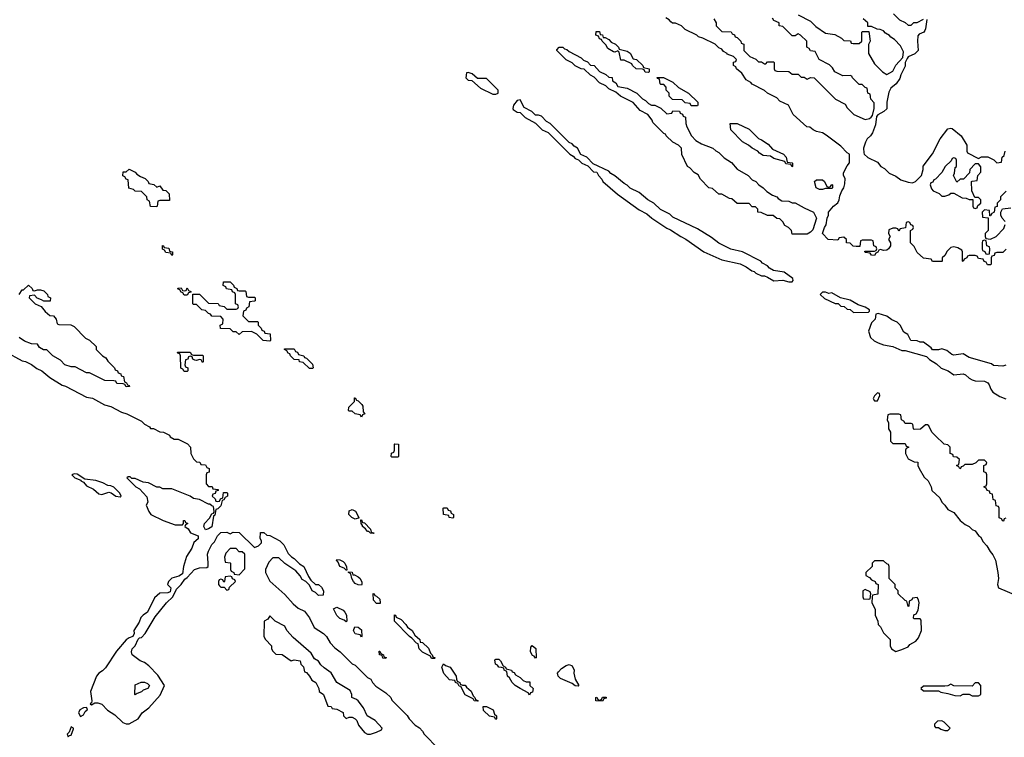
# Model space of a CAD drawing. Header units: inches. Extents: x 2701323 to 2964515, y 494916 to 722124.
# Tile 535 of 656: x 2871333 to 2877780, y 662430 to 667131. Entities that reach past the tile are written whole.
import ezdxf

# ---------------------------------------------------------------- set-up
doc = ezdxf.new("R2010")
doc.units = ezdxf.units.IN
doc.header["$MEASUREMENT"] = 0
doc.layers.add('C8676', color=7, linetype='Continuous')

msp = doc.modelspace()

# ---------------------------------------------------------------- linework, layer by layer
at = {"layer": 'C8676', "color": 2}
for points, elevation in [([(2876430, 667162), (2876510, 667122), (2876545.4, 667085.4), (2876610, 667042), (2876670, 667034), (2876714, 667010), (2876730, 666994), (2876772.7, 666992.7), (2876778, 666978), (2876790, 666974), (2876830, 666974), (2876846, 666990), (2876846, 667050), (2876850, 667054), (2876892.7, 667052.7), (2876902, 666990), (2876891.6, 666968.4), (2876891.3, 666910), (2876930, 666842), (2876982, 666790), (2877010, 666772), (2877050, 666794), (2877070, 666834), (2877116.4, 666883.6), (2877120.4, 666920.4), (2877100.4, 666960.4), (2877060.4, 667000.4), (2877036.4, 667016.4), (2877028.4, 667028.4), (2877003.1, 667043.1), (2876990, 667058), (2876967.3, 667067.3), (2876948.4, 667068.4), (2876910, 667086), (2876887.3, 667087.3), (2876886, 667110), (2876856.4, 667136.4)], 2), ([(2877054, 667170), (2877094, 667130), (2877131.6, 667111.6), (2877150, 667094), (2877170, 667094), (2877188.4, 667111.6), (2877210, 667112), (2877250, 667134)], 2), ([(2877791.6, 665628.4), (2877770, 665606), (2877730, 665606), (2877718, 665602), (2877712.7, 665587.3), (2877698, 665582), (2877694, 665570), (2877694, 665530), (2877690, 665526), (2877670, 665526), (2877662, 665542), (2877647.3, 665547.3), (2877642, 665562), (2877610, 665566), (2877602, 665582), (2877590, 665586), (2877550, 665586), (2877538, 665582), (2877534, 665570), (2877518, 665562), (2877510, 665546), (2877506, 665550), (2877506, 665610), (2877502, 665622), (2877476.4, 665636.4), (2877450, 665642), (2877430, 665638), (2877405.4, 665614.6), (2877390, 665586), (2877374, 665570), (2877374, 665550), (2877370, 665546), (2877310, 665546), (2877302, 665562), (2877250, 665568), (2877210, 665606), (2877190, 665646), (2877166, 665670), (2877166, 665750), (2877182, 665758), (2877186, 665770), (2877182, 665782), (2877167.3, 665787.3), (2877162, 665802), (2877150, 665806), (2877138, 665802), (2877132.7, 665767.3), (2877098, 665762), (2877090, 665746), (2877082, 665762), (2877070, 665766), (2877050, 665766), (2877024.7, 665755.3), (2877022, 665730), (2877032, 665710), (2877022, 665690), (2877034, 665670), (2877034, 665650), (2877022, 665630), (2877010, 665622), (2876990, 665618), (2876970, 665626), (2876958, 665622), (2876952.7, 665607.3), (2876938, 665602), (2876930, 665586), (2876910, 665588), (2876902, 665602), (2876870, 665606), (2876866, 665610), (2876866, 665614), (2876930, 665614), (2876942, 665618), (2876946, 665630), (2876942, 665642), (2876926, 665650), (2876922, 665682), (2876910, 665686), (2876850, 665686), (2876838, 665682), (2876834, 665646), (2876810, 665646), (2876790, 665648), (2876770, 665666), (2876746, 665670), (2876746, 665690), (2876730, 665706), (2876698, 665702), (2876690, 665686), (2876626, 665690), (2876588.8, 665731.1), (2876602, 665770), (2876613.6, 665786.4), (2876619, 665830), (2876628.7, 665850), (2876628, 665870), (2876662, 665910), (2876690, 665932), (2876699, 665950), (2876702.7, 665977.3), (2876715.3, 666010), (2876728.7, 666030), (2876736.4, 666056.4), (2876738, 666090), (2876726, 666110), (2876727.3, 666127.3), (2876750, 666174), (2876767.3, 666192.7), (2876766, 666250), (2876750, 666258), (2876710, 666302), (2876613.6, 666373.6), (2876590, 666388.7), (2876550, 666398), (2876528.4, 666408.4), (2876507.3, 666427.3), (2876486, 666430), (2876398, 666510), (2876366, 666570), (2876310, 666598), (2876290, 666618), (2876230, 666648.7), (2876210, 666668), (2876129.1, 666709.1), (2876120.4, 666720.4), (2876090, 666738), (2876060.4, 666780.4), (2876026, 666810), (2876022, 666822), (2876006, 666830), (2876007.3, 666852.7), (2876022, 666858), (2876026, 666870), (2876006, 666890), (2875966, 666906), (2875966, 666910), (2875942, 666922), (2875930, 666938), (2875910, 666946), (2875886, 666970), (2875806, 667010), (2875778, 667018), (2875766, 667030), (2875690, 667066), (2875666, 667090), (2875627.3, 667107.3), (2875608.4, 667108.4), (2875596.4, 667116.4), (2875586, 667130), (2875563.1, 667143.1)], 2), ([(2875876.9, 667136.9), (2875894, 667110), (2875894, 667090), (2875930, 667054), (2875991.6, 667051.6), (2875998, 667038), (2876012.7, 667032.7), (2876018, 667018), (2876030, 667014), (2876054, 666990), (2876058, 666978), (2876074, 666970), (2876074, 666930), (2876114, 666890), (2876152.7, 666872.7), (2876170, 666854), (2876190, 666854), (2876210, 666842), (2876218, 666842), (2876230, 666854), (2876270, 666854), (2876274, 666850), (2876274, 666810), (2876278, 666798), (2876290, 666794), (2876370, 666792), (2876390, 666774), (2876430, 666774), (2876450, 666754), (2876470, 666754), (2876490, 666742), (2876510, 666752), (2876534, 666750), (2876674, 666610), (2876736.9, 666576.9), (2876750, 666554), (2876794, 666510), (2876870, 666478), (2876896.4, 666483.6), (2876908.4, 666491.6), (2876916.4, 666503.6), (2876928, 666550), (2876927.3, 666587.3), (2876906, 666610), (2876902, 666642), (2876886, 666650), (2876882, 666682), (2876870, 666686), (2876850, 666706), (2876830, 666706), (2876786, 666750), (2876782, 666762), (2876770, 666766), (2876723.1, 666763.1), (2876670, 666788.7), (2876654.6, 666814.6), (2876634.6, 666834.6), (2876568, 666870), (2876542, 666922), (2876510, 666926), (2876502, 666942), (2876486, 666950), (2876486, 666990), (2876446, 667030), (2876430, 667038), (2876410, 667026), (2876390, 667026), (2876330, 667086), (2876306, 667090), (2876306, 667110), (2876270, 667126), (2876262, 667142)], 2), ([(2877272, 667132), (2877264.7, 667070), (2877259.8, 667060.2), (2877252, 667050), (2877222.8, 667037.2), (2877214.8, 667025.2), (2877210.7, 666990), (2877216, 666930), (2877193.7, 666906.3), (2877151.3, 666888.7), (2877143.6, 666876.4), (2877131.3, 666850), (2877130, 666826), (2877102, 666770), (2877095.3, 666744.7), (2877071.3, 666710), (2877038, 666682), (2877023.5, 666656.5), (2877011, 666590), (2877010, 666548), (2876992, 666530), (2876951.6, 666508.4), (2876943.6, 666496.4), (2876936.9, 666443.1), (2876918, 666390), (2876904.7, 666370), (2876881, 666350), (2876870.9, 666329.1), (2876858, 666290), (2876859.6, 666259.6), (2876862, 666250), (2876887.3, 666227.3), (2876950, 666198), (2876972, 666170), (2876995.3, 666155.3), (2877026.4, 666126.4), (2877070, 666106), (2877102.5, 666082.5), (2877150, 666066), (2877178, 666062), (2877198, 666070), (2877238, 666110), (2877249, 666150), (2877249.3, 666170.7), (2877310, 666252), (2877359, 666350), (2877410, 666416), (2877430, 666421), (2877438, 666418), (2877498, 666370), (2877534, 666310), (2877534, 666270), (2877538, 666258), (2877610, 666222), (2877631.6, 666231.6), (2877671.6, 666231.6), (2877712, 666212), (2877730, 666194), (2877762, 666198), (2877766, 666230), (2877778, 666242), (2877786, 666270)], 2), ([(2877792.7, 666007.3), (2877754, 665970), (2877754, 665950), (2877734, 665930), (2877732.7, 665907.3), (2877718, 665902), (2877714, 665870), (2877698, 665862), (2877690, 665846), (2877686, 665846), (2877682, 665882), (2877650, 665886), (2877634, 665870), (2877638, 665838), (2877674, 665834), (2877674, 665750), (2877654, 665730), (2877654, 665710), (2877658, 665698), (2877690, 665694), (2877726, 665710), (2877776.4, 665763.6), (2877786, 665790)], 2), ([(2877786, 665810), (2877766, 665830), (2877758, 665850), (2877758, 665870), (2877767.3, 665892.7), (2877822, 665898)], 2), ([(2871328.4, 665331.6), (2871350, 665362), (2871358, 665362), (2871390, 665392), (2871414, 665370), (2871418, 665358), (2871430, 665354), (2871450, 665362), (2871470, 665362), (2871490, 665354), (2871514, 665330), (2871518, 665318), (2871534, 665310), (2871532.7, 665287.3), (2871490, 665286), (2871476.4, 665296.4), (2871447.3, 665307.3), (2871430, 665326), (2871398, 665322), (2871394, 665310), (2871434, 665270), (2871472.7, 665252.7), (2871499.6, 665219.6), (2871530, 665194), (2871554, 665190), (2871572, 665170), (2871578, 665138), (2871590, 665134), (2871668.4, 665131.6), (2871690, 665122), (2871764.7, 665044.7), (2871790.9, 665030.9), (2871834, 664990), (2871834, 664970), (2871874, 664930), (2871896.9, 664916.9), (2871910, 664894), (2871954, 664850), (2871958, 664838), (2871974, 664830), (2871978, 664818), (2871994, 664810), (2871998, 664798), (2872012.7, 664792.7), (2872018, 664758), (2872032.7, 664752.7), (2872038, 664738), (2872050, 664734), (2872052.7, 664727.3), (2872030, 664726), (2872022, 664742), (2872010, 664746), (2871968.4, 664748.4), (2871962, 664762), (2871950, 664766), (2871890, 664768), (2871790, 664818), (2871770, 664818), (2871696.4, 664856.4), (2871670, 664858), (2871629.1, 664869.1), (2871600.4, 664900.4), (2871550, 664928), (2871510, 664968), (2871488.8, 664968.9), (2871463.1, 664983.1), (2871450, 665006), (2871410, 665008), (2871364.7, 665024.7), (2871330, 665048)], 2), ([(2877790, 664868.7), (2877770, 664862), (2877710, 664866), (2877696.4, 664876.4), (2877550, 664918), (2877510, 664942), (2877450, 664933.2), (2877437.2, 664937.2), (2877403.1, 664963.1), (2877370, 664975.3), (2877348.4, 664968.4), (2877310, 664968), (2877300.4, 664980.4), (2877250, 665018), (2877230, 665018), (2877210, 665028), (2877168.8, 665028.9), (2877148.4, 665068.4), (2877123.1, 665083.1), (2877098, 665130), (2877078, 665150), (2877044, 665164), (2877010, 665188.7), (2876954, 665206), (2876938, 665202), (2876934, 665170), (2876910, 665146), (2876891.3, 665090), (2876904.7, 665050), (2876928.1, 665028.1), (2876953.7, 665013.7), (2876990, 665000.7), (2877050.6, 664990.6), (2877110, 664964.7), (2877130, 664964.7), (2877270, 664924.7), (2877290, 664904.7), (2877336.8, 664876.8), (2877367.5, 664847.5), (2877412, 664830), (2877450, 664804.7), (2877511.2, 664811.1), (2877525.4, 664805.4), (2877550, 664782), (2877570, 664771.3), (2877590, 664764.7), (2877650, 664762), (2877671.2, 664751.1), (2877679.8, 664739.8), (2877691, 664710), (2877704.7, 664690), (2877750, 664662.8), (2877790, 664646.8)], 6), ([(2871238, 664958), (2871350, 664896), (2871370, 664891.3), (2871410, 664871.3), (2871445.2, 664845.2), (2871478, 664830), (2871530, 664786), (2871610, 664736), (2871632, 664730), (2871770, 664658), (2871810, 664650.8), (2871887.1, 664607.1), (2871930, 664596), (2871999.8, 664559.8), (2872034, 664550), (2872130, 664502), (2872150, 664482), (2872183.6, 664463.6), (2872190, 664454), (2872210, 664452), (2872250, 664432), (2872274, 664430), (2872314, 664410), (2872318, 664398), (2872343.6, 664383.6), (2872370, 664382), (2872431.6, 664351.6), (2872451.6, 664331.6), (2872454, 664290), (2872470, 664254), (2872490, 664234), (2872512.7, 664232.7), (2872518, 664218), (2872550, 664214), (2872558, 664198), (2872574, 664190), (2872572.7, 664167.3), (2872558, 664162), (2872554, 664150), (2872554, 664090), (2872570, 664074), (2872592.7, 664072.7), (2872598, 664058), (2872632.7, 664052.7), (2872632.7, 664047.3), (2872618, 664042), (2872612.7, 664027.3), (2872598, 664022), (2872594, 664010), (2872612.7, 663992.7), (2872618, 663978), (2872630, 663974), (2872642, 663978), (2872647.3, 663992.7), (2872662, 663998), (2872667.3, 664032.7), (2872690, 664034), (2872694, 664030), (2872694, 664010), (2872678, 664002), (2872670, 663986), (2872658, 663982), (2872650, 663946), (2872630, 663926), (2872618, 663922), (2872610, 663886), (2872602, 663878), (2872590.7, 663809.3), (2872570, 663795.3), (2872550, 663788.7), (2872538, 663810), (2872542, 663830), (2872575.3, 663864.7), (2872590, 663894), (2872602, 663898), (2872606, 663910), (2872602, 663942), (2872590, 663946), (2872578, 663958), (2872570, 663958), (2872510, 663988), (2872470, 663995.3), (2872449.1, 664009.1), (2872330, 664058), (2872270, 664058), (2872250, 664068), (2872230, 664068), (2872176.4, 664096.4), (2872140.4, 664100.4), (2872090, 664126), (2872066, 664126), (2872056.4, 664136.4), (2872043.6, 664136.4), (2872034, 664130), (2872094, 664070), (2872116.9, 664056.9), (2872165.4, 664005.4), (2872172, 663970), (2872162, 663950), (2872178, 663910), (2872192, 663890), (2872272, 663850), (2872350, 663821), (2872398, 663822), (2872406, 663830), (2872406, 663850), (2872414, 663850), (2872418, 663838), (2872434, 663830), (2872418, 663822), (2872414, 663810), (2872436, 663796), (2872452, 663770), (2872502, 663750), (2872501, 663730), (2872474, 663706), (2872461, 663670), (2872426, 663614), (2872404.9, 663550), (2872398, 663502), (2872374.8, 663485.2), (2872328.2, 663471.8), (2872306.8, 663450), (2872301, 663430), (2872322, 663410), (2872318, 663382), (2872303.6, 663376.4), (2872250, 663373.2), (2872215.5, 663344.5), (2872170.5, 663249.5), (2872141, 663230), (2872126, 663214), (2872115.2, 663184.8), (2872081, 663130), (2872082, 663110), (2872074, 663090), (2872050, 663082), (2872030, 663068.7), (2871966, 662994), (2871895.2, 662884.8), (2871875.2, 662864.8), (2871850.6, 662849.4), (2871836, 662830), (2871796, 662730), (2871806, 662670), (2871803.6, 662656.4), (2871794, 662650), (2871803.6, 662643.6), (2871824.7, 662655.3), (2871844.1, 662655.9), (2871870, 662647.3), (2871908.6, 662608.6), (2871956.4, 662576.4), (2872008.1, 662528.1), (2872030, 662517.3), (2872050, 662518.8), (2872109, 662550), (2872135.3, 662590), (2872177.5, 662622.5), (2872253.4, 662706.6), (2872282, 662770), (2872237.6, 662837.6), (2872178.3, 662898.3), (2872150, 662919.3), (2872122, 662930), (2872069, 662970), (2872064, 662990), (2872068.7, 663010), (2872088.7, 663030), (2872108, 663072), (2872118, 663082), (2872130, 663084.7), (2872155.3, 663110), (2872220.1, 663219.9), (2872294, 663310), (2872335.3, 663350), (2872360.2, 663399.8), (2872390, 663431.3), (2872413.6, 663466.4), (2872430, 663478), (2872478, 663530), (2872510, 663541), (2872558, 663542), (2872566, 663550), (2872568, 663572), (2872562, 663630), (2872568.7, 663650), (2872590, 663692), (2872608.8, 663711.1), (2872629.1, 663750.9), (2872650, 663772), (2872690, 663774), (2872710, 663762), (2872730, 663774), (2872770, 663772), (2872870, 663674), (2872896.4, 663683.6), (2872916.4, 663703.6), (2872916.4, 663716.4), (2872907.3, 663732.7), (2872910, 663772), (2872931.6, 663771.6), (2872950, 663754), (2872971.6, 663751.6), (2873036.9, 663716.9), (2873062, 663690), (2873090, 663634), (2873111.6, 663611.6), (2873130, 663602), (2873165.4, 663565.4), (2873194, 663550), (2873223.6, 663483.6), (2873239.6, 663459.6), (2873270, 663432), (2873290, 663432), (2873310, 663414), (2873322, 663390), (2873319.6, 663360.4), (2873290, 663358), (2873270, 663378), (2873248.8, 663388.9), (2873230, 663426), (2873206, 663450), (2873183.1, 663463.1), (2873168.4, 663488.4), (2873140.4, 663520.4), (2873070, 663568), (2873030, 663606), (2872990, 663606), (2872963.6, 663576.4), (2872942, 663530), (2872942, 663510), (2872970, 663452), (2873070, 663364.7), (2873123.5, 663303.5), (2873156.9, 663276.9), (2873196.9, 663256.9), (2873230, 663212), (2873262, 663150), (2873322, 663110), (2873342, 663090), (2873364.7, 663050), (2873395.3, 663015.3), (2873432, 662990), (2873510, 662912), (2873530, 662902), (2873610, 662822), (2873631.2, 662811.1), (2873642, 662790), (2873665.4, 662765.4), (2873730, 662722), (2873762, 662690), (2873770, 662674), (2873870, 662574), (2873882, 662550), (2873922, 662510), (2873950, 662492), (2873970.9, 662470.9), (2873982, 662450), (2874075.3, 662355.3)], 2), ([(2877790, 663866), (2877778, 663862), (2877774, 663846), (2877770, 663846), (2877762, 663862), (2877747.3, 663867.3), (2877746, 663930), (2877742, 663942), (2877727.3, 663947.3), (2877722, 663982), (2877707.3, 663987.3), (2877702, 664022), (2877687.3, 664027.3), (2877682, 664042), (2877667.3, 664047.3), (2877662, 664062), (2877648, 664068), (2877648, 664072), (2877662, 664078), (2877666, 664090), (2877666, 664150), (2877662, 664162), (2877646, 664170), (2877646, 664210), (2877662, 664218), (2877666, 664230), (2877650, 664246), (2877610, 664246), (2877592.7, 664227.3), (2877570, 664218), (2877522, 664218), (2877510, 664206), (2877498, 664202), (2877494, 664190), (2877488.4, 664188.4), (2877482, 664202), (2877466, 664210), (2877482, 664218), (2877486, 664250), (2877470, 664266), (2877447.3, 664267.3), (2877442, 664282), (2877426, 664290), (2877426, 664330), (2877410, 664346), (2877386, 664350), (2877327.3, 664407.3), (2877306, 664430), (2877286, 664470), (2877276.4, 664476.4), (2877263.6, 664476.4), (2877231.6, 664448.4), (2877190, 664446), (2877186, 664450), (2877182, 664482), (2877170, 664486), (2877130, 664486), (2877122, 664502), (2877106, 664510), (2877102, 664542), (2877090, 664546), (2877030, 664546), (2877018, 664542), (2877014, 664510), (2877022, 664490), (2877022, 664450), (2877034, 664430), (2877034, 664370), (2877050, 664354), (2877130, 664354), (2877138, 664338), (2877154, 664330), (2877138, 664322), (2877134, 664310), (2877134, 664290), (2877150, 664254), (2877190, 664234), (2877212.7, 664232.7), (2877214, 664210), (2877222, 664190), (2877254.4, 664134.4), (2877282, 664110), (2877302, 664070), (2877306, 664046), (2877358, 663998), (2877372, 663970), (2877391.2, 663951.1), (2877410, 663922), (2877450, 663902), (2877492, 663850), (2877524.5, 663824.5), (2877550.9, 663810.9), (2877570, 663792), (2877590, 663782), (2877611.6, 663751.6), (2877623.6, 663743.6), (2877642, 663710), (2877665.4, 663685.4), (2877686.8, 663646.8), (2877705.4, 663625.4), (2877722, 663590), (2877738, 663510), (2877741, 663470), (2877736, 663430), (2877742, 663410), (2877870, 663354)], 6)]:
    msp.add_lwpolyline(points, dxfattribs=dict(at, elevation=elevation))
for points, elevation in [([(2875154, 667014), (2875166, 667014), (2875190, 667002), (2875204.7, 666984.7), (2875234, 666970), (2875254, 666950), (2875258, 666938), (2875310, 666924.7), (2875330, 666911.3), (2875350, 666874), (2875372, 666870), (2875414, 666830), (2875418, 666818), (2875454, 666810), (2875454, 666790), (2875450, 666786), (2875427.3, 666787.3), (2875422, 666802), (2875410, 666806), (2875368.4, 666808.4), (2875346, 666830), (2875342, 666842), (2875290, 666866), (2875270, 666866), (2875258, 666918), (2875250, 666926), (2875230, 666918), (2875220.4, 666920.4), (2875183.1, 666943.1), (2875170, 666966), (2875146, 666990), (2875142, 667002), (2875130, 667006), (2875122, 667022), (2875106, 667030), (2875107.3, 667052.7), (2875130, 667054), (2875134, 667034), (2875150, 667032)], 2), ([(2875570, 666514), (2875602, 666518), (2875610, 666534), (2875652.7, 666532.7), (2875658, 666518), (2875672.7, 666512.7), (2875678, 666498), (2875692.7, 666492.7), (2875694, 666450), (2875702, 666430), (2875732, 666370), (2875759.6, 666339.6), (2875796.9, 666316.9), (2875872, 666290), (2875891.2, 666271.1), (2875910, 666262), (2875946, 666226), (2875994.4, 666194.4), (2876030, 666152), (2876102, 666110), (2876130, 666082), (2876152, 666070), (2876172, 666050), (2876202, 666030), (2876225.4, 666005.4), (2876262, 665982), (2876291, 665971), (2876299.6, 665959.6), (2876323.6, 665943.6), (2876370, 665942), (2876390, 665932), (2876410, 665931.3), (2876470, 665898), (2876531.2, 665871.1), (2876551.3, 665830), (2876525.4, 665754.6), (2876510, 665738), (2876490, 665726), (2876390, 665726), (2876386, 665750), (2876366, 665770), (2876343.1, 665783.1), (2876330, 665806), (2876310, 665826), (2876290, 665828), (2876267.3, 665847.3), (2876228.8, 665848.9), (2876187.3, 665867.3), (2876166, 665870), (2876166, 665890), (2876158, 665898), (2876150, 665906), (2876130, 665906), (2876110, 665926), (2876030, 665926), (2875996.4, 665956.4), (2875980.4, 665960.4), (2875930, 665988), (2875910, 665988), (2875870, 666026), (2875846, 666030), (2875790, 666086), (2875774.6, 666114.6), (2875748.8, 666128.9), (2875720.4, 666160.4), (2875706, 666170), (2875668.4, 666248.4), (2875666, 666290), (2875646, 666310), (2875610, 666328), (2875566, 666370), (2875562, 666382), (2875550, 666386), (2875478, 666458), (2875473.6, 666473.6), (2875446, 666510), (2875396.4, 666536.4), (2875350, 666588), (2875266, 666630), (2875236.4, 666656.4), (2875190, 666678), (2875170, 666698), (2875130, 666718), (2875094.6, 666754.6), (2875070, 666768), (2875030, 666806), (2875010, 666808), (2874970, 666828), (2874950, 666848), (2874910, 666868), (2874849, 666930), (2874850, 666934), (2874866, 666950), (2874890, 666951), (2874901, 666941), (2874916, 666936), (2874930, 666922), (2875010, 666882), (2875025.4, 666865.4), (2875050, 666854), (2875070, 666834), (2875094, 666830), (2875130, 666792), (2875171.6, 666771.6), (2875190, 666754), (2875211.3, 666751.3), (2875214, 666730), (2875236.9, 666716.9), (2875250, 666694), (2875310, 666682), (2875374, 666650), (2875411.6, 666611.6), (2875430, 666602), (2875450, 666582), (2875470, 666572), (2875491.6, 666571.6), (2875531.6, 666551.6)], 2), ([(2874270, 666786), (2874258, 666782), (2874254, 666750), (2874270, 666734), (2874292.7, 666732.7), (2874350, 666682), (2874430, 666642), (2874450, 666642), (2874466, 666650), (2874466, 666670), (2874390, 666746), (2874330, 666746), (2874296.4, 666776.4)], 6), ([(2875730, 666566), (2875722, 666582), (2875690, 666586), (2875670, 666606), (2875607.3, 666607.3), (2875586, 666630), (2875586, 666650), (2875566, 666670), (2875566, 666690), (2875550, 666706), (2875530, 666706), (2875526, 666710), (2875522, 666742), (2875510, 666746), (2875507.3, 666752.7), (2875548, 666752), (2875610, 666722), (2875646, 666686), (2875712, 666650), (2875774, 666590), (2875774, 666570), (2875770, 666566)], 2), ([(2874610, 666606), (2874590, 666602), (2874567.3, 666570), (2874561, 666550), (2874563.5, 666543.5), (2874590, 666524.7), (2874610, 666522), (2874642, 666490), (2874710, 666454), (2874754, 666410), (2874792.7, 666392.7), (2874934, 666250), (2874958, 666238), (2874970, 666222), (2874992.7, 666212.7), (2875014, 666190), (2875052.7, 666172.7), (2875090, 666134), (2875112.7, 666132.7), (2875122, 666110), (2875145.4, 666085.4), (2875152, 666070), (2875247.5, 665987.5), (2875390, 665886), (2875439.8, 665859.8), (2875472, 665830), (2875570, 665764.7), (2875595.3, 665755.3), (2875662, 665710), (2875694, 665694), (2875812, 665610), (2875930, 665558), (2876050, 665532), (2876090, 665512), (2876126.4, 665486.4), (2876142, 665482), (2876154, 665470), (2876190, 665452), (2876210, 665452), (2876230, 665444.7), (2876270, 665421), (2876330, 665424.7), (2876370, 665414), (2876390, 665414), (2876398, 665422), (2876394.6, 665434.6), (2876338, 665478), (2876268.4, 665488.4), (2876243.1, 665503.1), (2876230, 665518), (2876196.4, 665536.4), (2876186, 665550), (2876066, 665610), (2875990, 665628), (2875910, 665668), (2875863.1, 665703.1), (2875770, 665762), (2875610, 665838), (2875590, 665858), (2875528.4, 665888.4), (2875486, 665930), (2875446, 665950), (2875390, 665998), (2875330, 666028), (2875310, 666048), (2875290, 666058), (2875230, 666108), (2875203.1, 666123.1), (2875190, 666138), (2875087.3, 666187.3), (2875046, 666230), (2875007.3, 666247.3), (2874986, 666290), (2874963.1, 666303.1), (2874950, 666318), (2874930, 666326), (2874806, 666450), (2874783.1, 666463.1), (2874750, 666498), (2874730, 666506), (2874710, 666506), (2874686, 666530), (2874636.4, 666556.4)], 6), ([(2876390, 666166), (2876382, 666182), (2876350, 666186), (2876342, 666202), (2876270, 666222), (2876250, 666238), (2876200.4, 666240.4), (2876176.4, 666256.4), (2876166, 666270), (2876128.4, 666288.4), (2876106, 666310), (2876066, 666330), (2875988.4, 666408.4), (2875986, 666450), (2876030, 666452), (2876110, 666414), (2876170, 666352), (2876190, 666344.7), (2876234.8, 666314.8), (2876262, 666282), (2876334, 666250), (2876352, 666230), (2876358, 666198), (2876390, 666194), (2876394, 666190), (2876394, 666170)], 2), ([(2877450, 666226), (2877438, 666222), (2877432.7, 666207.3), (2877392, 666170), (2877371.2, 666128.9), (2877330, 666086), (2877318, 666082), (2877312.7, 666067.3), (2877298, 666062), (2877294, 666050), (2877303.6, 666023.6), (2877314, 666010), (2877352.7, 665992.7), (2877370, 665974), (2877390, 665974), (2877416.4, 665983.6), (2877430, 665994), (2877450, 665994), (2877503.6, 665963.6), (2877530, 665962), (2877550, 665954), (2877574, 665954), (2877574, 665910), (2877578, 665898), (2877590, 665894), (2877602, 665898), (2877607.3, 665912.7), (2877626, 665930), (2877626, 665950), (2877610, 665966), (2877586, 665966), (2877568, 666010), (2877566, 666070), (2877570, 666074), (2877602, 666078), (2877606, 666110), (2877627.3, 666132.7), (2877627.3, 666167.3), (2877610, 666186), (2877590, 666186), (2877554, 666150), (2877552, 666128), (2877512.7, 666087.3), (2877490, 666086), (2877470, 666066), (2877448, 666110), (2877454.6, 666125.4), (2877458, 666162), (2877466, 666170), (2877466, 666210), (2877462, 666222)], 2), ([(2872230, 666034), (2872250, 666042), (2872270, 666014), (2872290, 666012), (2872312, 665990), (2872312.7, 665947.3), (2872250, 665946), (2872238, 665942), (2872234, 665910), (2872230, 665906), (2872190, 665908), (2872182, 665942), (2872168, 665950), (2872166, 665970), (2872130, 666006), (2872088.4, 666008.4), (2872078, 666018), (2872047.3, 666027.3), (2872042, 666082), (2872030, 666086), (2872022, 666102), (2872008.4, 666108.4), (2872010, 666134), (2872030, 666134), (2872050, 666152), (2872090, 666132), (2872099.6, 666119.6), (2872123.6, 666103.6), (2872154, 666090), (2872174, 666070), (2872178, 666058), (2872211.6, 666051.6)], 2), ([(2876630, 666034), (2876642, 666038), (2876650, 666052), (2876654, 666050), (2876654, 666030), (2876650, 666026), (2876610, 666026), (2876590, 666018), (2876570, 666018), (2876548, 666030), (2876538, 666070), (2876550, 666082), (2876590, 666082), (2876602, 666070), (2876618, 666038)], 2), ([(2877650, 665686), (2877638, 665682), (2877634, 665670), (2877634, 665630), (2877638, 665618), (2877652.7, 665612.7), (2877658, 665598), (2877670, 665594), (2877682, 665598), (2877686, 665630), (2877682, 665642), (2877666, 665650), (2877662, 665682)], 2), ([(2872330, 665586), (2872322, 665602), (2872290, 665606), (2872282, 665622), (2872267.3, 665627.3), (2872267.3, 665652.7), (2872274, 665650), (2872278, 665638), (2872310, 665634), (2872314, 665614), (2872334, 665610), (2872334, 665590)], 2), ([(2872410, 665326), (2872402, 665342), (2872390, 665346), (2872382, 665362), (2872370, 665366), (2872367.3, 665372.7), (2872390, 665374), (2872398, 665358), (2872410, 665354), (2872422, 665358), (2872430, 665374), (2872438, 665358), (2872454, 665350), (2872454, 665346), (2872438, 665342), (2872430, 665326)], 2), ([(2872770, 665354), (2872810, 665354), (2872814, 665350), (2872818, 665318), (2872830, 665314), (2872870, 665314), (2872874, 665310), (2872874, 665290), (2872870, 665286), (2872838, 665282), (2872834, 665250), (2872818, 665242), (2872812.7, 665227.3), (2872798, 665222), (2872794, 665190), (2872830, 665154), (2872890, 665154), (2872894, 665150), (2872894, 665130), (2872914, 665110), (2872918, 665098), (2872934, 665090), (2872938, 665078), (2872972.7, 665072.7), (2872974, 665030), (2872970, 665026), (2872926, 665030), (2872886, 665070), (2872850, 665088), (2872790, 665086), (2872770, 665068), (2872750, 665086), (2872730, 665086), (2872710, 665106), (2872647.3, 665107.3), (2872646, 665130), (2872662, 665138), (2872666, 665170), (2872650, 665186), (2872590, 665188), (2872582, 665202), (2872570, 665206), (2872550, 665226), (2872526, 665230), (2872490, 665266), (2872470, 665266), (2872466, 665270), (2872466, 665334), (2872510, 665334), (2872570, 665274), (2872631.6, 665271.6), (2872638, 665258), (2872671.6, 665251.6), (2872690, 665234), (2872750, 665234), (2872762, 665238), (2872766, 665250), (2872762, 665262), (2872746, 665270), (2872746, 665330), (2872742, 665342), (2872727.3, 665347.3), (2872722, 665362), (2872687.3, 665367.3), (2872682, 665382), (2872666, 665390), (2872667.3, 665412.7), (2872710, 665414), (2872732.7, 665392.7), (2872738, 665378), (2872754, 665370), (2872758, 665358)], 2), ([(2876610, 665346), (2876590, 665346), (2876574, 665330), (2876603.6, 665303.6), (2876672.7, 665272.7), (2876691.6, 665271.6), (2876710, 665254), (2876731.6, 665251.6), (2876750, 665234), (2876771.6, 665231.6), (2876792.7, 665212.7), (2876890, 665214), (2876898, 665222), (2876898, 665230), (2876870, 665248), (2876824, 665264), (2876770, 665294), (2876708.4, 665308.4), (2876650, 665342), (2876630, 665338)], 6), ([(2873230, 664846), (2873190, 664886), (2873166, 664890), (2873162, 664902), (2873130, 664906), (2873106, 664930), (2873102, 664942), (2873090, 664946), (2873082, 664962), (2873066, 664970), (2873066, 664974), (2873130, 664974), (2873138, 664958), (2873152.7, 664952.7), (2873158, 664938), (2873194, 664930), (2873198, 664918), (2873210, 664914), (2873250, 664874), (2873254, 664850), (2873250, 664846)], 2), ([(2872470, 664934), (2872530, 664934), (2872534, 664930), (2872534, 664890), (2872530, 664886), (2872522, 664902), (2872510, 664906), (2872490, 664898), (2872480.4, 664900.4), (2872467.3, 664907.3), (2872462, 664922), (2872450, 664926), (2872438, 664922), (2872432.7, 664907.3), (2872418, 664902), (2872414, 664870), (2872418, 664858), (2872434, 664850), (2872434, 664830), (2872430, 664826), (2872410, 664826), (2872402, 664842), (2872388.4, 664848.4), (2872386, 664930), (2872382, 664942), (2872367.3, 664947.3), (2872366, 664954), (2872450, 664954), (2872458, 664938)], 2), ([(2873570, 664528), (2873562, 664542), (2873528.4, 664548.4), (2873510, 664566), (2873490, 664566), (2873486, 664570), (2873487.3, 664592.7), (2873526, 664630), (2873526, 664654), (2873530, 664654), (2873538, 664638), (2873550, 664634), (2873574, 664610), (2873579.6, 664599.6), (2873582, 664562), (2873592, 664550), (2873578, 664542)], 2), ([(2876950, 664686), (2876930, 664666), (2876922, 664650), (2876930, 664634), (2876950, 664634), (2876966, 664670), (2876962, 664682)], 6), ([(2873770, 664266), (2873766, 664270), (2873768.4, 664291.6), (2873782, 664298), (2873786, 664310), (2873786, 664350), (2873790, 664352), (2873814, 664350), (2873814, 664270), (2873810, 664266)], 2), ([(2871690, 664155.3), (2871674, 664150), (2871694, 664130), (2871734, 664114), (2871734, 664110), (2871750, 664102), (2871770, 664078), (2871815.5, 664055.5), (2871850, 664026), (2871870, 664020.7), (2871916, 664036), (2871931.3, 664031.3), (2871962, 664010), (2871990, 664004.7), (2871998, 664010), (2871988, 664030), (2871950, 664068), (2871930, 664078), (2871910, 664079), (2871878, 664098), (2871832.3, 664112.3), (2871760.2, 664120.2), (2871710, 664153.2)], 2), ([(2874170, 663866), (2874146, 663870), (2874142, 663882), (2874108.8, 663888.9), (2874106, 663930), (2874110, 663934), (2874132.7, 663932.7), (2874138, 663918), (2874152.7, 663912.7), (2874158, 663898), (2874174, 663890), (2874174, 663870)], 2), ([(2873530, 663858), (2873508, 663870), (2873488.7, 663890), (2873490, 663914), (2873510, 663922), (2873531.2, 663911.1), (2873554, 663870), (2873554, 663866), (2873550, 663866)], 2), ([(2873650, 663766), (2873630, 663768), (2873618, 663778), (2873610, 663778), (2873596.4, 663796.4), (2873578, 663810), (2873578, 663818), (2873568, 663830), (2873566, 663854), (2873570, 663854), (2873578, 663838), (2873590, 663834), (2873630, 663794), (2873634, 663774), (2873654, 663770)], 2), ([(2872750, 663666), (2872710, 663666), (2872683.6, 663636.4), (2872674, 663610), (2872678, 663578), (2872710, 663574), (2872714, 663570), (2872714, 663530), (2872718, 663518), (2872734, 663510), (2872738, 663498), (2872770, 663494), (2872807.3, 663532.7), (2872806, 663630), (2872790, 663646), (2872770, 663646)], 2), ([(2873470, 663526), (2873458, 663538), (2873429.3, 663549.3), (2873418, 663578), (2873408, 663590), (2873410, 663594), (2873430, 663592), (2873450, 663582), (2873462, 663570), (2873472.7, 663547.3), (2873474, 663526)], 2), ([(2876990, 663586), (2876930, 663586), (2876914, 663570), (2876914, 663550), (2876874, 663510), (2876874, 663490), (2876896.9, 663476.9), (2876910, 663462), (2876934, 663450), (2876938, 663438), (2876954, 663430), (2876952.7, 663367.3), (2876918, 663362), (2876914, 663350), (2876912, 663310), (2876934, 663270), (2876934, 663230), (2876951.6, 663191.6), (2876954, 663170), (2876970, 663154), (2876990, 663114), (2877031.6, 663071.6), (2877032, 663030), (2877042, 663010), (2877070, 662992), (2877110, 663004.7), (2877150, 663022), (2877162, 663038), (2877200.4, 663059.6), (2877218, 663082), (2877238, 663130), (2877236.4, 663196.4), (2877230, 663206), (2877190, 663206), (2877186, 663210), (2877187.3, 663232.7), (2877202, 663238), (2877216.4, 663263.6), (2877222, 663310), (2877218, 663330), (2877210, 663346), (2877178, 663342), (2877174, 663330), (2877158, 663322), (2877154, 663290), (2877150, 663286), (2877142, 663322), (2877130, 663326), (2877086, 663370), (2877086, 663390), (2877066, 663410), (2877066, 663430), (2877026, 663470), (2877026, 663550), (2877022, 663562), (2877010, 663566)], 6), ([(2872710, 663486), (2872678, 663482), (2872674, 663450), (2872670, 663446), (2872662, 663462), (2872650, 663466), (2872638, 663462), (2872634, 663450), (2872634, 663430), (2872642, 663422), (2872650, 663414), (2872672.7, 663412.7), (2872690, 663394), (2872702, 663398), (2872707.3, 663412.7), (2872746, 663450), (2872742, 663462), (2872727.3, 663467.3), (2872722, 663482)], 2), ([(2873514, 663494), (2873526, 663494), (2873550, 663482), (2873562, 663470), (2873572.7, 663447.3), (2873574, 663430), (2873570, 663426), (2873550, 663428), (2873530, 663438), (2873518, 663450), (2873508, 663470), (2873502, 663502), (2873486, 663510), (2873486, 663514), (2873510, 663512)], 2), ([(2873670, 663306), (2873649.1, 663329.1), (2873648, 663372), (2873654, 663370), (2873658, 663358), (2873670, 663354), (2873690, 663334), (2873694, 663310), (2873694, 663306), (2873690, 663306)], 2), ([(2876870, 663398), (2876854, 663390), (2876854, 663350), (2876858, 663338), (2876890, 663334), (2876902, 663338), (2876906, 663370), (2876902, 663382)], 6), ([(2872970, 663226), (2872956.9, 663203.1), (2872934, 663190), (2872932, 663090), (2872942, 663070), (2872982, 663030), (2872982, 663010), (2872990, 662994), (2873010, 662974), (2873051.6, 662971.6), (2873110, 662932), (2873130, 662938), (2873170, 662932), (2873174, 662910), (2873191.6, 662891.6), (2873198, 662858), (2873210, 662854), (2873231.2, 662831.1), (2873245.4, 662805.4), (2873272, 662790), (2873292, 662750), (2873294, 662730), (2873322, 662710), (2873350, 662634), (2873371.6, 662631.6), (2873378, 662618), (2873410, 662614), (2873450, 662592), (2873454, 662570), (2873470, 662554), (2873490, 662562), (2873510, 662562), (2873530, 662552), (2873539.8, 662539.8), (2873551.3, 662510), (2873590, 662461), (2873610, 662451), (2873630, 662450.8), (2873670, 662464.7), (2873702, 662478), (2873706, 662490), (2873661.2, 662541.2), (2873608.7, 662570), (2873583.1, 662623.1), (2873550, 662668), (2873538, 662678), (2873508, 662690), (2873508.7, 662710), (2873496.5, 662736.5), (2873410, 662788), (2873372.9, 662852.9), (2873325.6, 662885.6), (2873305.2, 662905.2), (2873290, 662928), (2873263.1, 662943.1), (2873242, 662982), (2873123.1, 663083.1), (2873082, 663130), (2873070, 663158), (2873006, 663190)], 2), ([(2873470, 663186), (2873458, 663198), (2873430, 663208), (2873408.8, 663228.9), (2873387.3, 663272.7), (2873410, 663282), (2873450, 663262), (2873462, 663250), (2873472, 663230), (2873474, 663190)], 2), ([(2874030, 662946), (2874022, 662962), (2873970, 662988), (2873948.8, 663008.9), (2873942, 663042), (2873930, 663046), (2873900.4, 663080.4), (2873886, 663090), (2873786, 663190), (2873788, 663232), (2873794, 663230), (2873798, 663218), (2873830, 663202), (2873862, 663170), (2873871.6, 663151.6), (2873902, 663130), (2873919.6, 663099.6), (2873952, 663070), (2873954, 663054), (2873970, 663052), (2874010, 663014), (2874022, 662982), (2874034, 662970), (2874038, 662958), (2874054, 662950), (2874050, 662946)], 2), ([(2873570, 663086), (2873562, 663102), (2873528.7, 663108.7), (2873518, 663130), (2873527.3, 663152.7), (2873550, 663152), (2873570, 663134), (2873574, 663090)], 2), ([(2874710, 662948), (2874702, 662962), (2874690, 662966), (2874678, 662990), (2874680.4, 663019.6), (2874688.8, 663031.1), (2874711.6, 663011.6), (2874714, 662950)], 2), ([(2873730, 662946), (2873710, 662948), (2873706, 662966), (2873688, 662970), (2873686, 662994), (2873690, 662994), (2873698, 662978), (2873714, 662970), (2873718, 662958), (2873732.7, 662952.7)], 2), ([(2874330, 662666), (2874308.4, 662668.4), (2874302, 662682), (2874248.7, 662708.7), (2874222, 662762), (2874210, 662766), (2874202, 662782), (2874186, 662790), (2874182, 662802), (2874147.3, 662807.3), (2874109, 662849), (2874098, 662890), (2874108, 662912), (2874121, 662901), (2874151.3, 662890), (2874191.3, 662830), (2874192, 662812), (2874198, 662798), (2874214, 662790), (2874218, 662778), (2874232, 662772), (2874250, 662771.3), (2874258, 662758), (2874290, 662732), (2874302, 662702), (2874314, 662690), (2874318, 662678), (2874334, 662670)], 2), ([(2874670, 662706), (2874662, 662722), (2874609.1, 662749.1), (2874578, 662770), (2874558, 662790), (2874540.4, 662820.4), (2874528, 662830), (2874522, 662862), (2874506, 662870), (2874502, 662882), (2874488, 662888), (2874470, 662888.7), (2874462, 662902), (2874449, 662910), (2874443.1, 662936.9), (2874450, 662942), (2874470, 662942), (2874482, 662930), (2874498, 662898), (2874514, 662890), (2874518, 662878), (2874554, 662870), (2874558, 662858), (2874570, 662854), (2874579.6, 662839.6), (2874610, 662822), (2874630, 662802), (2874650, 662794), (2874672.7, 662792.7), (2874674, 662770), (2874694, 662750), (2874690, 662726), (2874678, 662722)], 2), ([(2874990, 662766), (2874970, 662768), (2874950, 662782), (2874874.8, 662814.8), (2874859, 662830), (2874855.3, 662850), (2874861.2, 662858.8), (2874880.2, 662879.8), (2874910, 662901), (2874930, 662906), (2874950, 662898), (2874962.8, 662870), (2874960.7, 662850), (2874970.9, 662810.9), (2874994, 662770)], 2), ([(2872090, 662708), (2872086, 662710), (2872090, 662774), (2872129, 662791), (2872150, 662791), (2872170, 662782), (2872182, 662770), (2872170.9, 662749.1), (2872141, 662739), (2872130, 662728), (2872102, 662718)], 2), ([(2877610, 662786), (2877590, 662786), (2877570, 662766), (2877450, 662768), (2877430, 662778), (2877410, 662768), (2877390, 662766), (2877250, 662766), (2877234, 662750), (2877250, 662734), (2877350, 662734), (2877365.4, 662725.4), (2877410, 662718), (2877456.4, 662703.6), (2877490, 662702), (2877510, 662712), (2877550, 662712), (2877570, 662702), (2877610, 662702), (2877626, 662710), (2877626, 662770)], 6), ([(2875150, 662666), (2875106, 662670), (2875106, 662690), (2875112, 662692), (2875118, 662678), (2875130, 662674), (2875142, 662678), (2875150, 662694), (2875172.7, 662692.7), (2875172.7, 662687.3), (2875158, 662682)], 2), ([(2871770, 662626), (2871750, 662624), (2871726, 662610), (2871718, 662590), (2871730, 662566), (2871750, 662578), (2871761.5, 662598.5), (2871775.3, 662610), (2871776.4, 662616.4)], 2), ([(2874450, 662546), (2874442, 662562), (2874408.4, 662568.4), (2874370, 662606), (2874367.3, 662632.7), (2874390, 662632), (2874432, 662610), (2874442, 662582), (2874454, 662570), (2874454, 662550)], 2), ([(2877370, 662538), (2877343.6, 662536.4), (2877323.6, 662516.4), (2877323.6, 662503.6), (2877330, 662494), (2877350, 662494), (2877363.6, 662483.6), (2877390, 662474), (2877410, 662474), (2877426, 662490), (2877386, 662530)], 6), ([(2871670, 662498), (2871656.9, 662463.1), (2871644.7, 662450), (2871650, 662434), (2871658, 662442), (2871670, 662444.7), (2871686, 662486), (2871686, 662490)], 2)]:
    msp.add_lwpolyline(points, close=True, dxfattribs=dict(at, elevation=elevation))

doc.saveas('drawing.dxf')
